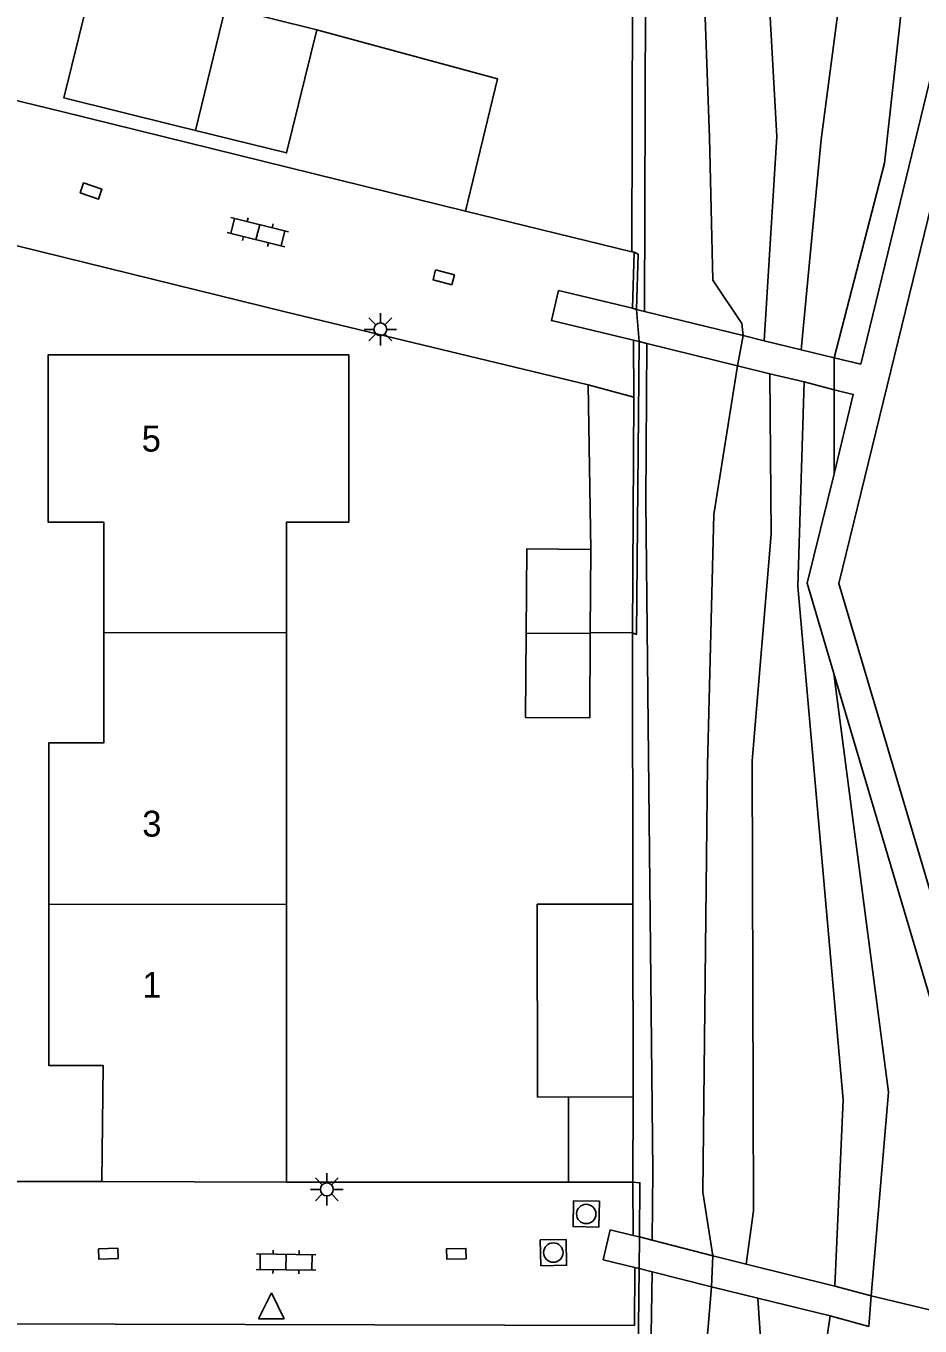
# Model space of a CAD drawing. Extents: x 125000 to 129004, y 397500 to 399008.
# Drawn here: x 127117.8 to 127152.3, y 398065.6 to 398115.8 of the extents above; entities that cross this region are included whole.
import ezdxf

# ---------------------------------------------------------------- set-up
doc = ezdxf.new("R2010")
doc.units = 0
for name, color, linetype in [('gg-afsc-faunaraster', 7, 'Continuous'), ('gg-afsc-hekwerk', 7, 'Continuous'), ('gg-anno-huisnummerreeks BGT', 7, 'Continuous'), ('gg-bbg-bijgebouw', 7, 'Continuous'), ('gg-bbg-hoofdgebouw', 7, 'Continuous'), ('gg-bbg-luifel en loopbrug', 7, 'Continuous'), ('gg-bbg-tussenscheiding', 7, 'Continuous'), ('gg-knt-BGT kruinlijn', 7, 'Continuous'), ('gg-knt-bovenkant onderkant talud', 7, 'Continuous'), ('gg-knt-verharding', 7, 'Continuous'), ('gg-kwrk-kunstwerk niveau 01', 7, 'Continuous'), ('gt-grn-groengrens', 7, 'Continuous'), ('gt-symb-klinker verharding', 7, 'Continuous'), ('gt-symb-kolk center center', 7, 'Continuous'), ('gt-symb-lichtmast', 7, 'Continuous'), ('gt-symb-rioolschacht', 7, 'Continuous'), ('gt-symb-waterafsluiter', 7, 'Continuous')]:
    doc.layers.add(name, color=color, linetype=linetype)

# ---------------------------------------------------------------- blocks, each defined once
blk = doc.blocks.new('gt0-KOLKCC')
at = {"layer": 'gt-symb-kolk center center'}
blk.add_lwpolyline([(-0.375, 0.2), (0.375, 0.2), (0.375, -0.2), (-0.375, -0.2)], close=True, dxfattribs=at)
blk = doc.blocks.new('gt0-KL1')
at = {"layer": 'gt-symb-klinker verharding'}
for p, q in [((-1.15, 0.3), (1.15, 0.3)), ((-1, -0.3), (-1, 0.3)), ((-0.5, 0.3), (-0.5, 0.45)), ((0, -0.3), (0, 0.3)), ((0.5, 0.3), (0.5, 0.45)), ((1, -0.3), (1, 0.3)), ((-1.15, -0.3), (1.15, -0.3)), ((-0.5, -0.45), (-0.5, -0.3)), ((0.5, -0.45), (0.5, -0.3))]:
    blk.add_line(p, q, dxfattribs=at)
blk = doc.blocks.new('gt0-LMAST')
at = {"layer": 'gt-symb-lichtmast'}
for p, q in [((-0.005, 0.246), (-0.005, 0.621)), ((-0.182, 0.173), (-0.447, 0.438)), ((0.172, 0.173), (0.437, 0.438)), ((-0.255, -0.004), (-0.63, -0.004)), ((-0.182, -0.181), (-0.447, -0.446)), ((-0.005, -0.254), (-0.005, -0.629)), ((0.437, -0.446), (0.172, -0.181)), ((0.245, -0.004), (0.62, -0.004))]:
    blk.add_line(p, q, dxfattribs=at)
blk.add_circle((-0.005, -0.004), 0.25, dxfattribs=at)
blk = doc.blocks.new('gt0-WAFSL')
at = {"layer": 'gt-symb-waterafsluiter'}
for p, q in [((-0.5, -0.333), (0, 0.667)), ((0, 0.667), (0.5, -0.333)), ((0.5, -0.333), (-0.5, -0.333))]:
    blk.add_line(p, q, dxfattribs=at)
blk = doc.blocks.new('gt0-RS')
at = {"layer": 'gt-symb-rioolschacht'}
blk.add_lwpolyline([(-0.5, -0.5), (0.5, -0.5), (0.5, 0.5), (-0.5, 0.5)], close=True, dxfattribs=at)
blk.add_circle((0, 0), 0.375, dxfattribs=at)

msp = doc.modelspace()

# ---------------------------------------------------------------- linework, layer by layer
at = {"layer": 'gg-afsc-faunaraster'}
for p, q in [((127141.492, 398103.604), (127141.378, 398104.844)), ((127141.492, 398067.808), (127141.496, 398069.033)), ((127141.329, 398056.975), (127141.492, 398067.808))]:
    msp.add_line(p, q, dxfattribs=at)
for points in [[(127141.378, 398104.844), (127141.443, 398106.975), (127141.298, 398107.048)], [(127141.225, 398092.352), (127141.381, 398092.294), (127141.492, 398103.604)], [(127141.496, 398069.033), (127141.516, 398071.115), (127141.248, 398071.136)]]:
    msp.add_lwpolyline(points, dxfattribs=at)
at = {"layer": 'gg-afsc-hekwerk'}
for p, q in [((127141.292, 398132.81), (127141.2, 398107.07)), ((127141.2, 398107.07), (127134.776, 398108.63)), ((127127.816, 398104.751), (127139.521, 398101.931)), ((127139.521, 398101.931), (127139.618, 398095.576)), ((127141.225, 398092.352), (127139.597, 398092.362)), ((127141.24, 398081.878), (127141.225, 398092.352)), ((127138.757, 398071.139), (127127.857, 398071.136))]:
    msp.add_line(p, q, dxfattribs=at)
msp.add_lwpolyline([(127134.776, 398108.63), (127136.019, 398113.743), (127129.04, 398115.644)], dxfattribs=at)
at = {"layer": 'gg-bbg-bijgebouw'}
for p, q in [((127125.51, 398116.516), (127129.04, 398115.644)), ((127124.344, 398111.756), (127123.563, 398111.949)), ((127139.597, 398092.362), (127139.618, 398095.576)), ((127139.597, 398092.325), (127139.597, 398092.362)), ((127138.76, 398074.429), (127138.757, 398071.139)), ((127141.251, 398074.427), (127138.76, 398074.429)), ((127141.251, 398074.427), (127141.248, 398071.136)), ((127138.757, 398071.139), (127141.248, 398071.136))]:
    msp.add_line(p, q, dxfattribs=at)
for points in [[(127120.435, 398117.769), (127119.26, 398113.011), (127123.563, 398111.949)], [(127129.04, 398115.644), (127127.866, 398110.886), (127124.344, 398111.756)], [(127139.618, 398095.576), (127137.142, 398095.592), (127137.121, 398092.341)], [(127137.121, 398092.341), (127137.1, 398089.089), (127139.575, 398089.073), (127139.597, 398092.325)]]:
    msp.add_lwpolyline(points, dxfattribs=at)
at = {"layer": 'gg-bbg-hoofdgebouw'}
for p, q in [((127127.865, 398092.355), (127127.861, 398081.859)), ((127127.861, 398081.859), (127127.857, 398071.136)), ((127127.857, 398071.136), (127120.728, 398071.161))]:
    msp.add_line(p, q, dxfattribs=at)
for points in [[(127120.801, 398092.367), (127120.799, 398096.628), (127118.659, 398096.625), (127118.65, 398103.085), (127130.266, 398103.087), (127130.267, 398096.633), (127127.867, 398096.633), (127127.865, 398092.355)], [(127118.676, 398081.875), (127118.677, 398088.1), (127120.803, 398088.105), (127120.801, 398092.367)], [(127120.728, 398071.161), (127120.775, 398075.649), (127118.675, 398075.649), (127118.676, 398081.875)]]:
    msp.add_lwpolyline(points, dxfattribs=at)
at = {"layer": 'gg-bbg-luifel en loopbrug'}
msp.add_line((127141.251, 398074.427), (127141.24, 398081.878), dxfattribs=at)
msp.add_lwpolyline([(127138.76, 398074.429), (127137.56, 398074.427), (127137.549, 398081.873), (127141.24, 398081.878)], dxfattribs=at)
at = {"layer": 'gg-bbg-tussenscheiding'}
for p, q in [((127125.51, 398116.516), (127124.344, 398111.756)), ((127120.801, 398092.367), (127127.865, 398092.355)), ((127137.121, 398092.341), (127139.597, 398092.325)), ((127118.676, 398081.875), (127127.861, 398081.859))]:
    msp.add_line(p, q, dxfattribs=at)
at = {"layer": 'gg-knt-BGT kruinlijn'}
msp.add_line((127149.022, 398098.491), (127149.017, 398101.741), dxfattribs=at)
for points in [[(127145.506, 398103.84), (127145.456, 398104.302), (127144.336, 398105.977), (127144.207, 398111.478), (127143.83, 398121.841), (127143.839, 398133.641), (127144.218, 398137.883), (127144.399, 398141.393)], [(127149.016, 398102.975), (127150.968, 398110.485), (127152.002, 398119.968), (127151.356, 398125.6), (127149.739, 398129.677), (127148.66, 398134.4)], [(127144.337, 398068.291), (127143.94, 398070.756), (127144.125, 398087.249), (127144.367, 398096.918), (127145.285, 398102.67)], [(127150.447, 398066.748), (127151.114, 398074.61), (127149.005, 398090.787)], [(127082.216, 398029.24), (127085.272, 398029.719), (127099.776, 398029.035), (127107.827, 398028.876), (127122.434, 398029.918), (127132.385, 398029.987), (127135.86, 398029.516), (127138.727, 398028.74), (127141.676, 398028.711), (127143.313, 398028.939), (127143.953, 398030.824), (127144.035, 398042.201), (127143.997, 398063.726), (127144.278, 398067.1)]]:
    msp.add_lwpolyline(points, dxfattribs=at)
at = {"layer": 'gg-knt-bovenkant onderkant talud'}
for points in [[(127146.314, 398103.631), (127146.809, 398111.518), (127146.342, 398119.826), (127145.417, 398131.508), (127145.871, 398138.977)], [(127147.74, 398103.284), (127148.519, 398111.41), (127149.502, 398118.844), (127149.691, 398122.707), (127148.089, 398127.387), (127146.976, 398137.14)], [(127145.615, 398067.979), (127145.908, 398070.031), (127145.852, 398087.407), (127146.587, 398096.16), (127146.532, 398102.359)], [(127149.044, 398067.127), (127149.371, 398074.323), (127147.619, 398094.141), (127147.855, 398102.043)], [(127083.039, 398028.036), (127085.546, 398028.617), (127099.439, 398027.221), (127107.848, 398027.278), (127121.874, 398027.633), (127132.373, 398028.401), (127136.747, 398027.166), (127140.013, 398026.739), (127143.779, 398026.896), (127145.316, 398027.721), (127145.893, 398029.58), (127145.697, 398041.991), (127146.297, 398063.198), (127146.074, 398066.654)], [(127141.227, 398020.125), (127142.537, 398021.53), (127146.835, 398022.917), (127147.56, 398024.183), (127147.489, 398027.184), (127148.578, 398030.964), (127148.515, 398038.252), (127147.709, 398046.011), (127147.309, 398050.572), (127147.854, 398057.25), (127148.446, 398063.083), (127148.86, 398065.977)]]:
    msp.add_lwpolyline(points, dxfattribs=at)
at = {"layer": 'gg-knt-verharding'}
for p, q in [((127127.816, 398104.751), (127114.308, 398108.072)), ((127141.298, 398107.048), (127141.2, 398107.07)), ((127141.223, 398104.894), (127141.298, 398107.048)), ((127141.223, 398104.894), (127141.378, 398104.844)), ((127141.378, 398104.844), (127141.693, 398104.767)), ((127141.693, 398104.767), (127145.506, 398103.84)), ((127141.283, 398101.458), (127141.273, 398103.655)), ((127141.492, 398103.604), (127141.273, 398103.655)), ((127141.789, 398103.531), (127141.492, 398103.604)), ((127145.285, 398102.67), (127141.789, 398103.531)), ((127139.521, 398101.931), (127141.283, 398101.458)), ((127141.225, 398092.352), (127141.283, 398101.458)), ((127114.355, 398071.173), (127120.728, 398071.161)), ((127141.248, 398071.136), (127141.259, 398069.086)), ((127141.259, 398069.086), (127141.496, 398069.033)), ((127141.496, 398069.033), (127141.988, 398068.905)), ((127141.988, 398068.905), (127144.337, 398068.291)), ((127141.319, 398067.849), (127141.308, 398065.599)), ((127141.492, 398067.808), (127141.319, 398067.849)), ((127141.983, 398067.683), (127141.492, 398067.808)), ((127144.278, 398067.1), (127141.983, 398067.683))]:
    msp.add_line(p, q, dxfattribs=at)
for points in [[(127149.016, 398102.975), (127150.05, 398102.729), (127155.136, 398123.651), (127148.66, 398134.4)], [(127155.53, 398072.934), (127149.202, 398094.259), (127155.929, 398121.808)], [(127134.776, 398108.63), (127119.164, 398112.484), (127083.418, 398121.205)], [(127141.273, 398103.655), (127138.099, 398104.413), (127138.371, 398105.572), (127141.223, 398104.894)], [(127149.022, 398098.491), (127149.758, 398101.563), (127149.017, 398101.741)], [(127149.005, 398090.787), (127147.983, 398094.274), (127149.022, 398098.491)], [(127150.447, 398066.748), (127152.975, 398066.143), (127154.505, 398072.245), (127149.005, 398090.787)], [(127141.319, 398067.849), (127140.098, 398068.143), (127140.369, 398069.298), (127141.259, 398069.086)], [(126993.345, 398065.669), (127116.217, 398065.663), (127141.308, 398065.599)]]:
    msp.add_lwpolyline(points, dxfattribs=at)
at = {"layer": 'gg-kwrk-kunstwerk niveau 01'}
for p, q in [((127145.506, 398103.84), (127145.285, 398102.67)), ((127145.506, 398103.84), (127146.314, 398103.631)), ((127146.314, 398103.631), (127147.74, 398103.284)), ((127147.74, 398103.284), (127149.016, 398102.975)), ((127149.016, 398102.975), (127149.017, 398101.741)), ((127146.532, 398102.359), (127145.285, 398102.67)), ((127147.855, 398102.043), (127146.532, 398102.359)), ((127149.017, 398101.741), (127147.855, 398102.043)), ((127144.337, 398068.291), (127144.278, 398067.1)), ((127144.337, 398068.291), (127145.615, 398067.979)), ((127145.615, 398067.979), (127149.044, 398067.127)), ((127146.074, 398066.654), (127144.278, 398067.1)), ((127149.044, 398067.127), (127150.447, 398066.748)), ((127150.447, 398066.748), (127150.364, 398065.571)), ((127148.86, 398065.977), (127146.074, 398066.654)), ((127150.364, 398065.571), (127148.86, 398065.977))]:
    msp.add_line(p, q, dxfattribs=at)
at = {"layer": 'gt-grn-groengrens'}
for p, q in [((127141.988, 398068.905), (127142.013, 398071.571)), ((127141.82, 398056.867), (127141.983, 398067.683))]:
    msp.add_line(p, q, dxfattribs=at)
for points in [[(127141.292, 398132.81), (127141.785, 398132.808), (127141.693, 398104.767)], [(127142.013, 398071.571), (127141.75, 398097.421), (127141.789, 398103.531)]]:
    msp.add_lwpolyline(points, dxfattribs=at)

# ---------------------------------------------------------------- block references
at = {"layer": 'gt-symb-klinker verharding'}
for p, rotation in [((127126.754, 398107.826), -13.827795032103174), ((127127.845, 398068.053), -0.7448031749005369)]:
    msp.add_blockref('gt0-KL1', p, dxfattribs=dict(at, rotation=rotation))
at = {"layer": 'gt-symb-kolk center center'}
for p, rotation in [((127120.311, 398109.417), -19.05506956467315), ((127133.936, 398106.083), -14.49423980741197), ((127120.976, 398068.383), 2.1390171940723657), ((127134.423, 398068.376), -178.7409547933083)]:
    msp.add_blockref('gt0-KOLKCC', p, dxfattribs=dict(at, rotation=rotation))
at = {"layer": 'gt-symb-lichtmast'}
for p in [(127131.492, 398104.077), (127129.425, 398070.864)]:
    msp.add_blockref('gt0-LMAST', p, dxfattribs=at)
at = {"layer": 'gt-symb-rioolschacht'}
for p, rotation in [((127139.441, 398069.912), 178.90248303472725), ((127138.172, 398068.421), 1.0410398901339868)]:
    msp.add_blockref('gt0-RS', p, dxfattribs=dict(at, rotation=rotation))
at = {"layer": 'gt-symb-waterafsluiter'}
msp.add_blockref('gt0-WAFSL', (127127.276, 398066.199), dxfattribs=at)

# ---------------------------------------------------------------- texts
at = {"layer": 'gg-anno-huisnummerreeks BGT'}
msp.add_text('5', height=1, rotation=0.1, dxfattribs=at).set_placement((127122.267, 398099.352))
for s, p in [('3', (127122.288, 398084.483)), ('1', (127122.287, 398078.258))]:
    msp.add_text(s, height=1, dxfattribs=at).set_placement(p)

doc.saveas('drawing.dxf')
